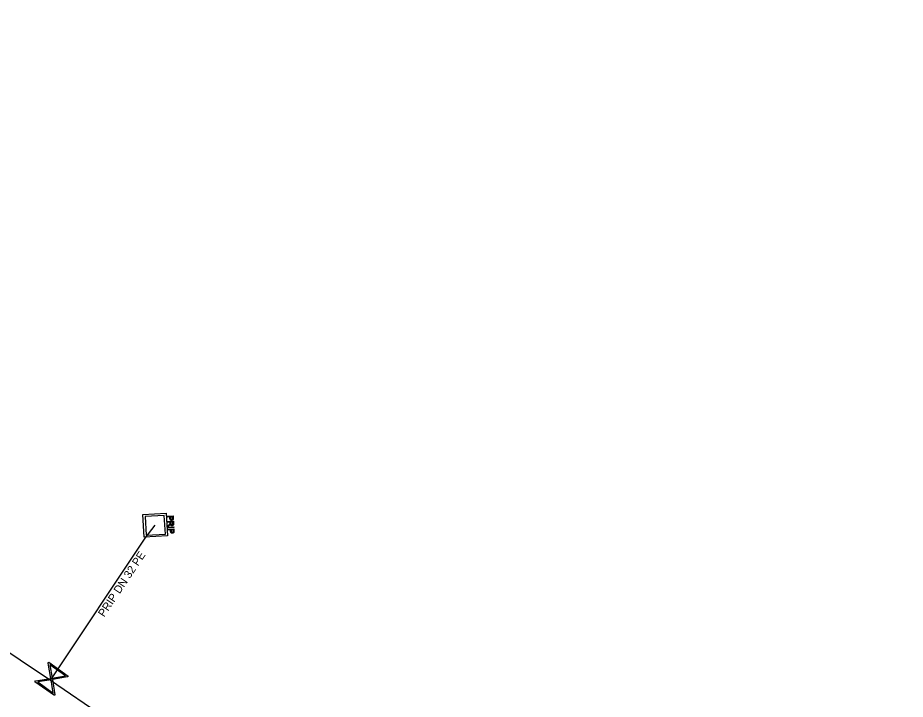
# Model space of a CAD drawing. Extents: x -643842 to -636370, y -1119190 to -1110210.
# Drawn here: x -641916.9 to -641861.5, y -1113533.1 to -1113490.4 of the extents above; entities that cross this region are included whole.
import ezdxf

# ---------------------------------------------------------------- set-up
doc = ezdxf.new("R2010")
doc.units = 0
for name, color, linetype in [('22', 7, 'Continuous'), ('Default', 7, 'Continuous'), ('Level 16', 7, 'Continuous'), ('Level 18', 7, 'Continuous'), ('Level 21', 7, 'Continuous'), ('Level 23', 7, 'Continuous')]:
    doc.layers.add(name, color=color, linetype=linetype)

msp = doc.modelspace()

# ---------------------------------------------------------------- linework, layer by layer
at = {"layer": 'Default'}
for points in [[(-641907.49, -1113522.144), (-641907.458, -1113522.122), (-641907.442, -1113522.107), (-641907.426, -1113522.093), (-641907.42, -1113522.082), (-641907.414, -1113522.07), (-641907.412, -1113522.059), (-641907.41, -1113522.052), (-641907.411, -1113522.033)], [(-641907.209, -1113522.078), (-641907.206, -1113522.125), (-641907.215, -1113522.151), (-641907.223, -1113522.176), (-641907.246, -1113522.193), (-641907.27, -1113522.209), (-641907.299, -1113522.21), (-641907.338, -1113522.213), (-641907.365, -1113522.19), (-641907.392, -1113522.167), (-641907.402, -1113522.116), (-641907.411, -1113522.135), (-641907.419, -1113522.145), (-641907.436, -1113522.167), (-641907.464, -1113522.187)], [(-641907.229, -1113521.734), (-641907.227, -1113521.77), (-641907.23, -1113521.789), (-641907.233, -1113521.815), (-641907.244, -1113521.834), (-641907.255, -1113521.853), (-641907.276, -1113521.865), (-641907.298, -1113521.876), (-641907.325, -1113521.878), (-641907.371, -1113521.881), (-641907.404, -1113521.854), (-641907.436, -1113521.827), (-641907.441, -1113521.751)], [(-641907.399, -1113521.749), (-641907.397, -1113521.795), (-641907.379, -1113521.813), (-641907.36, -1113521.831), (-641907.329, -1113521.829), (-641907.307, -1113521.828), (-641907.292, -1113521.816), (-641907.276, -1113521.804), (-641907.273, -1113521.786), (-641907.27, -1113521.773), (-641907.272, -1113521.74)], [(-641907.368, -1113522.077), (-641907.366, -1113522.11), (-641907.358, -1113522.128), (-641907.351, -1113522.146), (-641907.335, -1113522.154), (-641907.32, -1113522.163), (-641907.302, -1113522.162), (-641907.278, -1113522.16), (-641907.262, -1113522.141), (-641907.247, -1113522.122), (-641907.249, -1113522.081)], [(-641907.184, -1113522.535), (-641907.181, -1113522.57), (-641907.184, -1113522.59), (-641907.187, -1113522.616), (-641907.198, -1113522.635), (-641907.21, -1113522.654), (-641907.231, -1113522.665), (-641907.252, -1113522.677), (-641907.279, -1113522.679), (-641907.325, -1113522.681), (-641907.358, -1113522.655), (-641907.391, -1113522.628), (-641907.395, -1113522.552)], [(-641907.354, -1113522.55), (-641907.351, -1113522.596), (-641907.333, -1113522.614), (-641907.315, -1113522.632), (-641907.283, -1113522.63), (-641907.261, -1113522.629), (-641907.246, -1113522.617), (-641907.231, -1113522.605), (-641907.227, -1113522.586), (-641907.224, -1113522.574), (-641907.226, -1113522.541)]]:
    msp.add_open_spline(points, degree=3, dxfattribs=at)
at = {"layer": 'Level 16'}
for points in [[(-641915.005, -1113530.744), (-641913.784, -1113531.615), (-641913.822, -1113531.668), (-641913.95, -1113531.685), (-641914.778, -1113531.825), (-641914.616, -1113532.782), (-641914.655, -1113532.836), (-641915.876, -1113531.965), (-641915.838, -1113531.912), (-641914.879, -1113531.753), (-641915.019, -1113530.925), (-641915.044, -1113530.798), (-641915.005, -1113530.744)], [(-641914.932, -1113530.912), (-641914.792, -1113531.739), (-641913.967, -1113531.599), (-641914.932, -1113530.912)], [(-641914.724, -1113532.671), (-641914.865, -1113531.84), (-641915.694, -1113531.98), (-641914.724, -1113532.671)]]:
    msp.add_lwpolyline(points, dxfattribs=at)
at = {"layer": 'Level 18'}
for points in [[(-641907.587, -1113522.843), (-641909.036, -1113522.928), (-641909.119, -1113521.517), (-641907.67, -1113521.432), (-641907.587, -1113522.843)], [(-641907.786, -1113521.56), (-641908.989, -1113521.63), (-641908.92, -1113522.8), (-641907.717, -1113522.73), (-641907.786, -1113521.56)], [(-641907.595, -1113521.621), (-641907.237, -1113521.6), (-641907.229, -1113521.734)], [(-641907.441, -1113521.751), (-641907.446, -1113521.659), (-641907.592, -1113521.667), (-641907.595, -1113521.621)], [(-641907.577, -1113521.94), (-641907.218, -1113521.919), (-641907.209, -1113522.078)], [(-641907.411, -1113522.033), (-641907.414, -1113521.979), (-641907.574, -1113521.988), (-641907.577, -1113521.94)], [(-641907.272, -1113521.74), (-641907.277, -1113521.649), (-641907.405, -1113521.656)], [(-641907.405, -1113521.656), (-641907.399, -1113521.749)], [(-641907.249, -1113522.081), (-641907.256, -1113521.969), (-641907.374, -1113521.976)], [(-641907.374, -1113521.976), (-641907.368, -1113522.077)], [(-641907.464, -1113522.187), (-641907.558, -1113522.255), (-641907.562, -1113522.195), (-641907.49, -1113522.144)], [(-641907.557, -1113522.304), (-641907.198, -1113522.283), (-641907.196, -1113522.329), (-641907.554, -1113522.35), (-641907.557, -1113522.304)], [(-641907.55, -1113522.422), (-641907.191, -1113522.401), (-641907.184, -1113522.535)], [(-641907.395, -1113522.552), (-641907.401, -1113522.46), (-641907.547, -1113522.468), (-641907.55, -1113522.422)], [(-641907.226, -1113522.541), (-641907.231, -1113522.45), (-641907.359, -1113522.457)], [(-641907.359, -1113522.457), (-641907.354, -1113522.55)]]:
    msp.add_lwpolyline(points, dxfattribs=at)
at = {"layer": 'Level 21'}
msp.add_lwpolyline([(-641857.82, -1113579.43), (-641862.85, -1113574.5), (-641870.19, -1113567.49), (-641878.25, -1113559.43), (-641879.94, -1113557.92), (-641885.11, -1113553.34), (-641893.02, -1113547.12), (-641901.21, -1113541.4), (-641911.54, -1113534.19), (-641914.89, -1113531.89), (-641922.44, -1113526.85), (-641927.665, -1113523.455), (-641934.975, -1113518.715), (-641937.06, -1113517.37), (-641943.97, -1113513.02), (-641950.07, -1113508.85), (-641959.57, -1113502.17), (-641977.07, -1113490.44)], dxfattribs=at)
at = {"layer": 'Level 23'}
msp.add_lwpolyline([(-641914.89, -1113531.89), (-641914.83, -1113531.79), (-641908.98, -1113522.99), (-641908.35, -1113522.18)], dxfattribs=at)

# ---------------------------------------------------------------- texts
at = {"layer": '22'}
msp.add_text('PRIP DN 32 PE', height=0.5, rotation=56.3851, dxfattribs=at).set_placement((-641911.545, -1113527.957))

doc.saveas('drawing.dxf')
